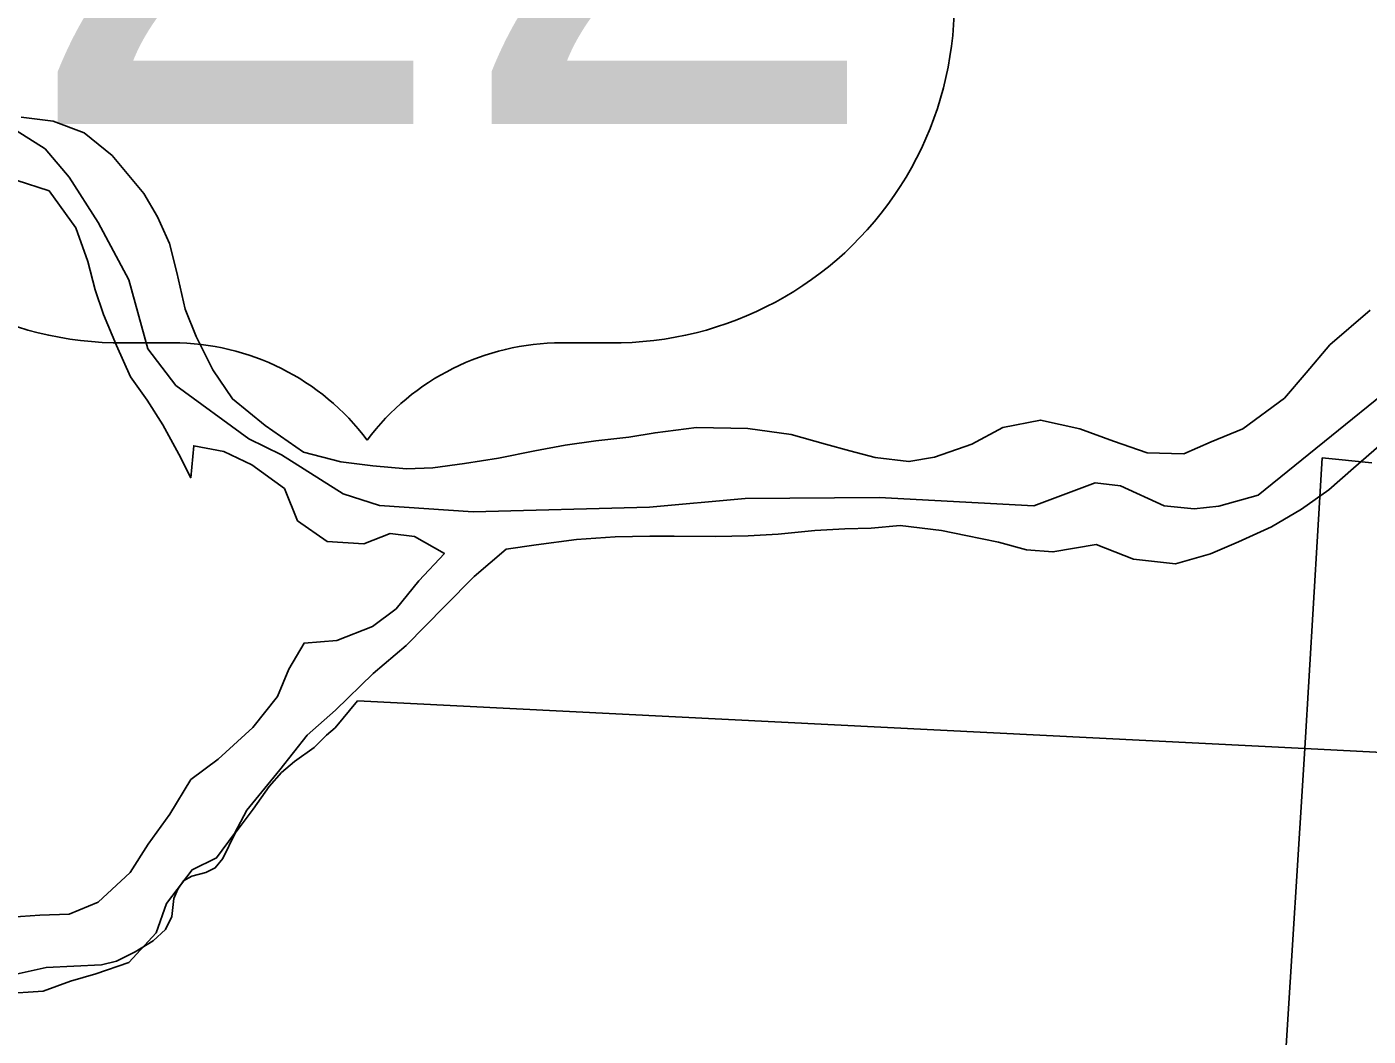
# Model space of a CAD drawing. Extents: x 0 to 42.5, y 0 to 22.
# Drawn here: x 2.1695 to 2.4405, y 19.9824 to 20.1864 of the extents above; entities that cross this region are included whole.
import ezdxf

# ---------------------------------------------------------------- set-up
doc = ezdxf.new("R2010")
doc.units = 0
for name, color, linetype in [('GM_X_Interchange_Ramps', 7, 'Continuous'), ('GM_X_Major_River', 7, 'Continuous'), ('GM_X_Section', 7, 'Continuous'), ('GM_X_Unincorporated', 7, 'Continuous'), ('GM_X_US_Shield', 7, 'Continuous')]:
    doc.layers.add(name, color=color, linetype=linetype)

msp = doc.modelspace()

# ---------------------------------------------------------------- linework, layer by layer
at = {"layer": 'GM_X_Interchange_Ramps'}
for points in [[(2.459616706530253, 20.12513373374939), (2.4182955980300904, 20.091759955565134), (2.4103234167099, 20.089532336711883), (2.4053928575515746, 20.088991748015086), (2.3993344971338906, 20.08960069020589), (2.3904520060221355, 20.093648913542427), (2.3853381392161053, 20.09425164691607), (2.3729946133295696, 20.08957894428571), (2.3417397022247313, 20.091300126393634), (2.3146417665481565, 20.091095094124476), (2.295304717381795, 20.089321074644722), (2.2596753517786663, 20.088407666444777), (2.2407328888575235, 20.089669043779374), (2.233357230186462, 20.09199606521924), (2.2208987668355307, 20.099868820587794), (2.2142873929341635, 20.103140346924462), (2.1995733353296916, 20.113877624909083), (2.193934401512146, 20.121327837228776), (2.190041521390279, 20.135224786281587), (2.1838588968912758, 20.14685683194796), (2.178039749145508, 20.15601583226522), (2.1731464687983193, 20.161747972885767), (2.167296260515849, 20.165398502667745)], [(2.167296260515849, 20.165398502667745), (2.1731464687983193, 20.161747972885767), (2.178039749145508, 20.15601583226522), (2.1838588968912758, 20.14685683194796), (2.190041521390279, 20.135224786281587), (2.193934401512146, 20.121327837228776), (2.1995733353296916, 20.113877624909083), (2.2142873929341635, 20.103140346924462), (2.2208987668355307, 20.099868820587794), (2.233357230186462, 20.09199606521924), (2.2407328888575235, 20.089669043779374), (2.2596753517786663, 20.088407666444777), (2.295304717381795, 20.089321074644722), (2.3146417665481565, 20.091095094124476), (2.3417397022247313, 20.091300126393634), (2.3729946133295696, 20.08957894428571), (2.3853381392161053, 20.09425164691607), (2.3904520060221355, 20.093648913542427), (2.3993344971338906, 20.08960069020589), (2.4053928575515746, 20.088991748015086), (2.4103234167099, 20.089532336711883), (2.4182955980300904, 20.091759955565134), (2.459616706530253, 20.12513373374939)]]:
    msp.add_lwpolyline(points, dxfattribs=at)
at = {"layer": 'GM_X_Major_River'}
for points in [[(2.44096014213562, 20.12909160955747), (2.4327698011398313, 20.122111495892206), (2.427998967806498, 20.116441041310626), (2.4236097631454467, 20.111338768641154), (2.4152347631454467, 20.10512096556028), (2.4087764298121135, 20.10250164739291), (2.403266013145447, 20.100066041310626), (2.3958777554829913, 20.10030467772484), (2.389069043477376, 20.102628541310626), (2.382263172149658, 20.105142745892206), (2.3743152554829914, 20.10690410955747), (2.366727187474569, 20.10543251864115), (2.3604535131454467, 20.10205183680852), (2.3528588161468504, 20.099440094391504), (2.3477366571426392, 20.098522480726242), (2.3409203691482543, 20.09932740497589), (2.3358124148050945, 20.100690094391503), (2.330893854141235, 20.10205183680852), (2.3238948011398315, 20.103996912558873), (2.3151855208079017, 20.10519293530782), (2.3047650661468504, 20.10545051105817), (2.2964213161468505, 20.104363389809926), (2.291110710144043, 20.10344672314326), (2.2844743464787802, 20.102728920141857), (2.278216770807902, 20.10181982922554), (2.2721466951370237, 20.10071850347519), (2.2647470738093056, 20.099245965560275), (2.257919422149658, 20.09814937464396), (2.2514715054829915, 20.097240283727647), (2.2461646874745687, 20.097084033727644), (2.2393465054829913, 20.097697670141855), (2.2329090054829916, 20.09849880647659), (2.2253417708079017, 20.10044861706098), (2.217605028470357, 20.105818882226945), (2.2110055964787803, 20.111182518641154), (2.2070624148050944, 20.11709918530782), (2.203692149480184, 20.12377248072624), (2.2014516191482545, 20.129298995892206), (2.199791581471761, 20.136721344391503), (2.1983114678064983, 20.142621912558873), (2.19588059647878, 20.147958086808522), (2.193067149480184, 20.152727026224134), (2.1866722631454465, 20.160370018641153), (2.1810150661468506, 20.164967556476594), (2.1747764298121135, 20.167288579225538), (2.1683389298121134, 20.168089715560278)], [(2.1622423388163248, 20.006210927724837), (2.17209934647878, 20.006907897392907), (2.17797434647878, 20.007060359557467), (2.1838635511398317, 20.00949312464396), (2.190342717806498, 20.01553289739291), (2.1939762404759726, 20.02121187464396), (2.1983711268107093, 20.027263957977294), (2.2025823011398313, 20.0342686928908), (2.2081021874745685, 20.038414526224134), (2.2151523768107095, 20.044831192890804), (2.22011639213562, 20.051070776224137), (2.222424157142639, 20.056566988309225), (2.2254876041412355, 20.06186812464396), (2.2321220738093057, 20.06239558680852), (2.2393398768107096, 20.065200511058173), (2.2440983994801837, 20.068781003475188), (2.248679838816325, 20.074453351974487), (2.253829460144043, 20.07993062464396), (2.24778684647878, 20.083389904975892), (2.242864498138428, 20.08399312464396), (2.2375463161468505, 20.081936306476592), (2.2301590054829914, 20.082363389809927), (2.2241211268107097, 20.08658308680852), (2.2215074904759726, 20.09306225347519), (2.214904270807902, 20.097854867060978), (2.2092357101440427, 20.10055183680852), (2.203180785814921, 20.101731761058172), (2.202572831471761, 20.095273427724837), (2.200138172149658, 20.10004047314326), (2.1969535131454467, 20.10595240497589), (2.1937622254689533, 20.11091357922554), (2.19038059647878, 20.115686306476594), (2.187575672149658, 20.121975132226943), (2.184961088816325, 20.128263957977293), (2.183285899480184, 20.13321566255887), (2.181804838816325, 20.138926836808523), (2.1793834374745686, 20.145783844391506), (2.1739326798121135, 20.153230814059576), (2.1673143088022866, 20.15536433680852)], [(2.308611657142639, 20.08338043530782), (2.315244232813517, 20.083527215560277), (2.3213095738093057, 20.08386812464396), (2.3287035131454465, 20.084581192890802), (2.3347688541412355, 20.08492304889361), (2.3400756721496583, 20.085078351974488), (2.3459535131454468, 20.085611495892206), (2.3542840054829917, 20.084607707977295), (2.3592063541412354, 20.08362570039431), (2.365829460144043, 20.082252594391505), (2.3715046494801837, 20.080695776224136), (2.376807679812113, 20.08028100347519), (2.3855330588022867, 20.081745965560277), (2.3930946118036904, 20.078846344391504), (2.4016154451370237, 20.07784160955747), (2.4086391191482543, 20.079887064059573), (2.414337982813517, 20.082320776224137), (2.4209885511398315, 20.085318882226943), (2.427073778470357, 20.088890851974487), (2.4325927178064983, 20.092846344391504), (2.4375453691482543, 20.097186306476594), (2.443260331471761, 20.102089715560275)], [(2.1646126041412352, 19.99099312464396), (2.1727641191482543, 19.991510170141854), (2.178271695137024, 19.993565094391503), (2.183396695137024, 19.995052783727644), (2.1900425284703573, 19.99729047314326), (2.195573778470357, 20.00333687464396), (2.19769309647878, 20.009214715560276), (2.2028502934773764, 20.01602342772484), (2.207791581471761, 20.01846187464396), (2.2114222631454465, 20.023379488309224), (2.2139137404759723, 20.02811433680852), (2.2205955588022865, 20.036244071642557), (2.2261324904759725, 20.043240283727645), (2.231848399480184, 20.048334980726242), (2.2394715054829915, 20.05569672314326), (2.2461372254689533, 20.061355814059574), (2.253954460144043, 20.069287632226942), (2.2598654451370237, 20.075330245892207), (2.2663408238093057, 20.080800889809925), (2.2724099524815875, 20.08171187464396), (2.280564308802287, 20.0827999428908), (2.2883360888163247, 20.083320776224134), (2.2953483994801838, 20.083465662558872), (2.300274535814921, 20.083434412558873), (2.308611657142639, 20.08338043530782)]]:
    msp.add_lwpolyline(points, dxfattribs=at)
at = {"layer": 'GM_X_Section'}
msp.add_lwpolyline([(2.942215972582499, 20.014045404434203), (2.4277434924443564, 20.04056761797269), (2.4312460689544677, 20.09926159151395), (2.4412776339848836, 20.098267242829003)], dxfattribs=at)
msp.add_lwpolyline([(2.942215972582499, 20.014045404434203), (2.907585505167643, 19.507377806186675), (2.3959543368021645, 19.53407502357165), (2.4277434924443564, 20.04056761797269)], close=True, dxfattribs=at)
at = {"layer": 'GM_X_Unincorporated'}
msp.add_lwpolyline([(2.3959543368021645, 19.53407502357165), (2.4277434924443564, 20.04056761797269), (2.236307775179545, 20.05019628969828), (2.231735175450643, 20.04472549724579), (2.2300233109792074, 20.043217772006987), (2.2275504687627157, 20.04076829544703), (2.223558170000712, 20.0379452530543), (2.2208957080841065, 20.035685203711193), (2.218419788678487, 20.03285658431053), (2.215180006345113, 20.0283278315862), (2.2115581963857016, 20.02341983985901), (2.2090705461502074, 20.018319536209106), (2.207545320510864, 20.01643266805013), (2.2056469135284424, 20.015493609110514), (2.202803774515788, 20.014750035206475), (2.201094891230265, 20.01381097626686), (2.199948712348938, 20.01211074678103), (2.199184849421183, 20.010221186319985), (2.1987882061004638, 20.006625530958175), (2.197449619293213, 20.00398056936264), (2.1949767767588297, 20.00171753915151), (2.1913664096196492, 19.999463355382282), (2.187569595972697, 19.99758831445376), (2.1845368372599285, 19.99684464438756), (2.1733590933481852, 19.996328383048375), (2.166721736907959, 19.99484700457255)], dxfattribs=at)
at = {"layer": 'GM_X_US_Shield'}
for p, q in [((2.1891000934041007, 20.122532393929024), (2.198925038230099, 20.122532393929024)), ((2.27752459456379, 20.122532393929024), (2.287349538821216, 20.122532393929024))]:
    msp.add_line(p, q, dxfattribs=at)
for centre, radius, start, end in [((2.188333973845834, 20.19130273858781), 0.06877461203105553, 154.8319194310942, 270.63826363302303), ((2.288115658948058, 20.19130273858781), 0.06877461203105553, 269.36173636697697, 25.168080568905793), ((2.198925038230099, 20.073407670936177), 0.04912472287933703, 36.86989764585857, 89.99999993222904), ((2.27752459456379, 20.073407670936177), 0.04912472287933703, 90.00000006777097, 143.13010235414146)]:
    msp.add_arc(centre, radius, start, end, dxfattribs=at)

# ---------------------------------------------------------------- texts
msp.add_text('22', height=0.11789933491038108, dxfattribs=at).set_placement((2.1677802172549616, 20.166744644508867))

doc.saveas('drawing.dxf')
